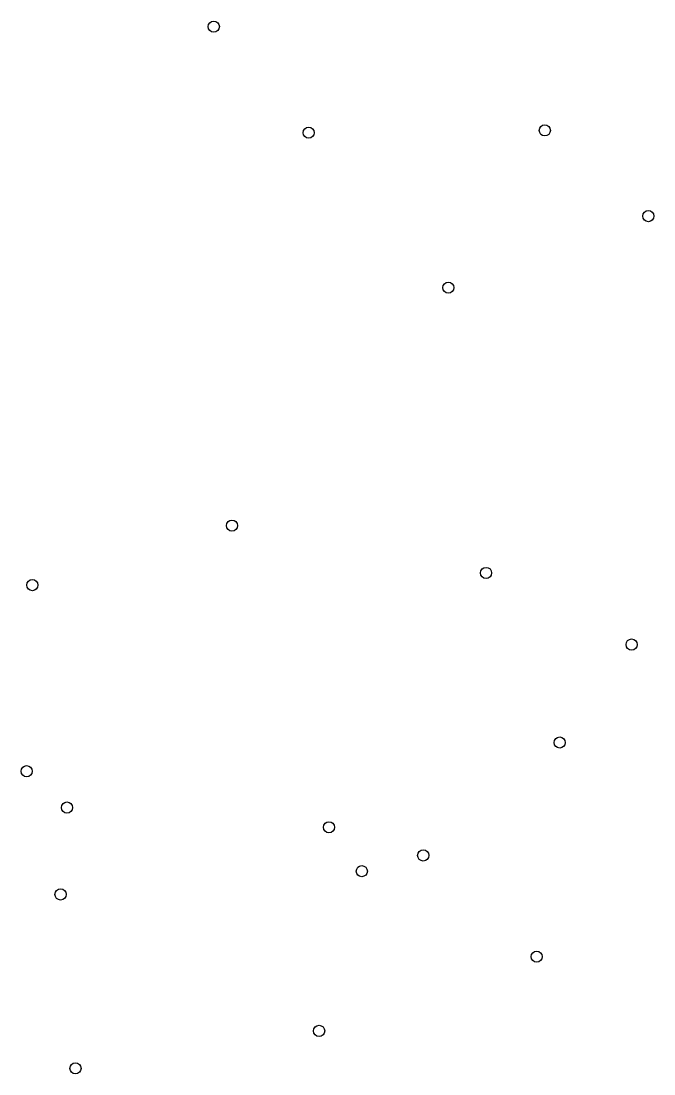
# Model space of a CAD drawing. Extents: x 154324 to 155744, y 382937 to 384188.
# Drawn here: x 155171.8 to 155227.4, y 383735.9 to 383828.3 of the extents above; entities that cross this region are included whole.
import ezdxf

# ---------------------------------------------------------------- set-up
doc = ezdxf.new("R2010")
doc.units = 0
doc.layers.add('IMGEO_Boom', color=7, linetype='Continuous')

msp = doc.modelspace()

# ---------------------------------------------------------------- linework, layer by layer
at = {"layer": 'IMGEO_Boom'}
for centre in [(155188.721, 383827.847), (155197.045, 383818.538), (155217.775, 383818.735), (155226.862, 383811.212), (155209.303, 383804.936), (155190.319, 383784.046), (155212.618, 383779.89), (155172.798, 383778.818), (155225.389, 383773.601), (155219.08, 383765.001), (155172.296, 383762.482), (155175.835, 383759.292), (155198.829, 383757.563), (155207.102, 383755.087), (155201.712, 383753.705), (155175.274, 383751.663), (155217.054, 383746.205), (155197.967, 383739.687), (155176.583, 383736.395)]:
    msp.add_circle(centre, 0.489, dxfattribs=at)

doc.saveas('drawing.dxf')
